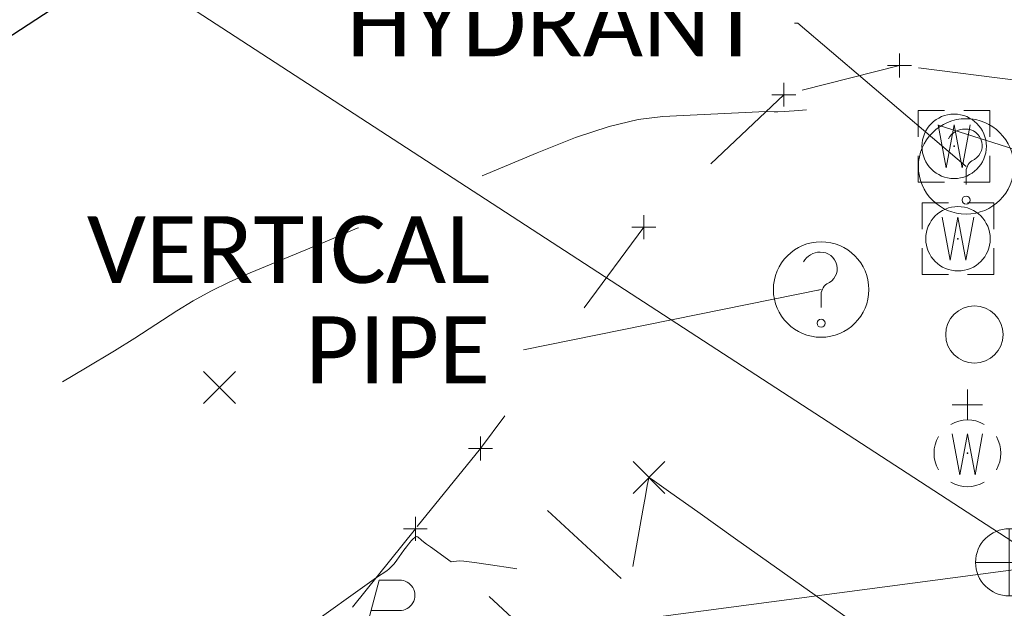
# Model space of a CAD drawing. Extents: x 1926935 to 1928139, y 199322 to 200300.
# Tile 611 of 656: x 1927517 to 1927559, y 199857 to 199881. Entities that reach past the tile are written whole.
import ezdxf

# ---------------------------------------------------------------- set-up
doc = ezdxf.new("R2010")
doc.units = 0
doc.header["$MEASUREMENT"] = 0
for name, pattern in [('DGN Style 3', [19.64306890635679, 14.03076350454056, -5.612305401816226]), ('DGN Style 5', [9.821534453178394, 4.209229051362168, -5.612305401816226]), ('elecex', [0]), ('gateex', [0]), ('ohelecex', [0])]:
    doc.linetypes.add(name, pattern=pattern)
for name, color, linetype, lineweight in [('DT_X_Contour_Major', 132, 'DGN Style 3', 30), ('DT_X_Contour_Minor', 136, 'DGN Style 3', 0), ('DT_X_Terrain_Ground_Line', 92, 'DGN Style 3', 13), ('PV_X_Driveway', 7, 'DGN Style 5', 0), ('PV_X_Walk', 120, 'DGN Style 5', 0), ('RD_X_Gate', 230, 'gateex', 0), ('RD_X_Misc_Items', 1, 'DGN Style 3', 13), ('SV_X_Control_Cells_Found', 7, 'Continuous', 0), ('SV_X_Mon_Cells_Found', 7, 'Continuous', 0), ('SV_X_Random_Point (Construction)', 7, 'Continuous', 0), ('SV_X_Text', 7, 'Continuous', 0), ('UT_X_Electric', 1, 'elecex', 0), ('UT_X_Electric_Cells', 1, 'Continuous', 0), ('UT_X_Overhead_Electric', 1, 'ohelecex', 0), ('UT_X_Water_Cells', 133, 'Continuous', 0), ('UT_X_Water_Cells (Construction)', 133, 'Continuous', 0)]:
    doc.layers.add(name, color=color, linetype=linetype, lineweight=lineweight)
doc.layers.add('SV_X_Shot_Marker (Construction)', color=40, linetype='Continuous', lineweight=0, transparency=0.5)
doc.styles.add('X_Straight-Normal LS 0.50', font='calibril.ttf', dxfattribs={"height": 0.13999972})
doc.styles.add('X_Straight-Normal LS 0.50_0', font='calibril.ttf')
doc.dimstyles.new('X_Dec-1  Masked  Straight', dxfattribs={"dimtxt": 0.13999972, "dimasz": 0.13999972, "dimexe": 0.06999986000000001, "dimexo": 0.06999986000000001, "dimgap": 0.06999986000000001, "dimtad": 1, "dimdec": 1, "dimzin": 3, "dimdsep": 46, "dimtxsty": 'X_Straight-Normal LS 0.50_0', "dimcen": 0, "dimclrd": 7, "dimclre": 7, "dimadec": 1, "dimazin": 2, "dimtfac": 1, "dimtdec": 0, "dimtofl": 0, "dimtmove": 1, "dimatfit": 1, "dimfxl": 1, "dimtolj": 1, "dimtzin": 3, "dimlwd": 0, "dimlwe": 0, "dimarcsym": 0})

# ---------------------------------------------------------------- blocks, each defined once
blk = doc.blocks.new('IPF')
at = {"layer": 'SV_X_Mon_Cells_Found', "color": 7, "linetype": 'Continuous', "lineweight": 0, "flags": 128}
for points in [[(0.1007188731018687, 0.04000000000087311), (0.1183555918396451, 0.04000000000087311)], [(0.1095372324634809, -0.03999999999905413), (0.1095372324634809, 0.04000000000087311)], [(0.1878001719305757, -0.03999999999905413), (0.1878001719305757, 0.04000000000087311), (0.2142552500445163, 0.04000000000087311), (0.2170152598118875, 0.03936523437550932), (0.2208690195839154, 0.03810546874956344), (0.2225267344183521, 0.03684570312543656), (0.224175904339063, 0.03558593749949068), (0.22638049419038, 0.03244140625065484), (0.2280382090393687, 0.02928710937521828), (0.2291405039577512, 0.02424804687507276), (0.2291405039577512, 0.01668945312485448), (0.2285850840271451, 0.01416992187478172), (0.2274827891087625, 0.01039062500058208), (0.2252781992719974, 0.005986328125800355), (0.2230736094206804, 0.004091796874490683), (0.2214244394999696, 0.002832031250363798), (0.2186644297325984, 0.001572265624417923), (0.2142552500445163, 0.0009472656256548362), (0.1878001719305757, 0.0009472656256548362)], [(0.3382677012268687, 0.04000000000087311), (0.3002342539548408, 0.04000000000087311), (0.3002342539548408, -0.03999999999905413)], [(0.3002342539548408, 0.0009472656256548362), (0.3272447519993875, 0.0009472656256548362)], [(0.1007188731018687, -0.03999999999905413), (0.1183555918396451, -0.03999999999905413)], [(0.1574913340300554, -0.02928710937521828), (0.1602427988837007, -0.02928710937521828), (0.1619005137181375, -0.03054687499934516), (0.1635496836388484, -0.03306640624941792), (0.1635496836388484, -0.03622070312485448), (0.1619005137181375, -0.03874023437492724), (0.1602427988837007, -0.03999999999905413), (0.1574913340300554, -0.03999999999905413), (0.1558336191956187, -0.03874023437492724), (0.1541844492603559, -0.03622070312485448), (0.1541844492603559, -0.03306640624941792), (0.1558336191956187, -0.03054687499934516), (0.1574913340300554, -0.02928710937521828)], [(0.2699254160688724, -0.02928710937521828), (0.2726768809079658, -0.02928710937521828), (0.2743345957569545, -0.03054687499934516), (0.2759837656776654, -0.03306640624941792), (0.2759837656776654, -0.03622070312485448), (0.2743345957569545, -0.03874023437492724), (0.2726768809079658, -0.03999999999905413), (0.2699254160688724, -0.03999999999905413), (0.2682677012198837, -0.03874023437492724), (0.2666185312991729, -0.03622070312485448), (0.2666185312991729, -0.03306640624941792), (0.2682677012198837, -0.03054687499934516), (0.2699254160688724, -0.02928710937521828)], [(0.3773948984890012, -0.02928710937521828), (0.3801463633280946, -0.02928710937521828), (0.3818040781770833, -0.03054687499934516), (0.3834532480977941, -0.03306640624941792), (0.3834532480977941, -0.03622070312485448), (0.3818040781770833, -0.03874023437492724), (0.3801463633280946, -0.03999999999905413), (0.3773948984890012, -0.03999999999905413), (0.3757371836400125, -0.03874023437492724), (0.3740880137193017, -0.03622070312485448), (0.3740880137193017, -0.03306640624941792), (0.3757371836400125, -0.03054687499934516), (0.3773948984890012, -0.02928710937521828)]]:
    blk.add_lwpolyline(points, dxfattribs=at)
at = {"layer": 'SV_X_Mon_Cells_Found', "color": 7, "linetype": 'Continuous', "lineweight": 0}
blk.add_circle((1.455191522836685e-11, 0), 0.06, dxfattribs=at)
blk = doc.blocks.new('SVPT_129')
at = {"layer": 'SV_X_Shot_Marker (Construction)', "transparency": 33554495}
for p, q in [((0, 0.0249999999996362), (0, -0.0249999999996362)), ((-0.02499999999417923, 0), (0.02500000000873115, 0))]:
    blk.add_line(p, q, dxfattribs=at)
blk.add_point((0, 0), dxfattribs=at)
blk = doc.blocks.new('SVPT_130')
at = {"layer": 'SV_X_Shot_Marker (Construction)', "transparency": 33554495}
for p, q in [((0, 0.02500000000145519), (0, -0.0249999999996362)), ((-0.02499999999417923, 0), (0.02499999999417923, 0))]:
    blk.add_line(p, q, dxfattribs=at)
blk.add_point((0, 0), dxfattribs=at)
blk = doc.blocks.new('SVPT_131')
at = {"layer": 'SV_X_Shot_Marker (Construction)', "transparency": 33554495}
for p, q in [((0, 0.0249999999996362), (0, -0.0249999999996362)), ((-0.02499999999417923, 0), (0.02500000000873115, 0))]:
    blk.add_line(p, q, dxfattribs=at)
blk.add_point((0, 0), dxfattribs=at)
blk = doc.blocks.new('SVPT_132')
at = {"layer": 'SV_X_Shot_Marker (Construction)', "transparency": 33554495}
for p, q in [((0, 0.0249999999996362), (0, -0.0249999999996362)), ((-0.02499999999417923, 0), (0.02500000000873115, 0))]:
    blk.add_line(p, q, dxfattribs=at)
blk.add_point((0, 0), dxfattribs=at)
blk = doc.blocks.new('SVPT_133')
at = {"layer": 'SV_X_Shot_Marker (Construction)', "transparency": 33554495}
for p, q in [((0, 0.0249999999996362), (0, -0.0249999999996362)), ((-0.02499999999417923, 0), (0.02500000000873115, 0))]:
    blk.add_line(p, q, dxfattribs=at)
blk.add_point((0, 0), dxfattribs=at)
blk = doc.blocks.new('SVPT_134')
at = {"layer": 'SV_X_Shot_Marker (Construction)', "transparency": 33554495}
for p, q in [((0, 0.0249999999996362), (0, -0.0249999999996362)), ((-0.02499999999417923, 0), (0.02500000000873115, 0))]:
    blk.add_line(p, q, dxfattribs=at)
blk.add_point((0, 0), dxfattribs=at)
blk = doc.blocks.new('SVPT_135')
at = {"layer": 'SV_X_Shot_Marker (Construction)', "transparency": 33554495}
for p, q in [((0, 0.0249999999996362), (0, -0.0249999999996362)), ((-0.02499999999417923, 0), (0.02500000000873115, 0))]:
    blk.add_line(p, q, dxfattribs=at)
blk.add_point((0, 0), dxfattribs=at)
blk = doc.blocks.new('WM_1')
at = {"layer": 'UT_X_Water_Cells', "color": 133, "linetype": 'Continuous', "lineweight": 0, "flags": 128}
for points in [[(-0.01999999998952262, 0.0749999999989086), (-0.07499999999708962, 0.0749999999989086), (-0.07499999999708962, 0.02000000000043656)], [(0.07500000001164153, 0.02000000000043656), (0.07500000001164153, 0.0749999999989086), (0.02000000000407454, 0.0749999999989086)], [(-0.03333333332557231, 0.04500000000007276), (-0.01666666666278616, -0.04500000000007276), (1.455191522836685e-11, 0.04500000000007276), (0.01666666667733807, -0.04500000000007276), (0.03333333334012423, 0.04500000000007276)], [(-0.07499999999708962, -0.02000000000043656), (-0.07499999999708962, -0.0750000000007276), (-0.01999999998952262, -0.0750000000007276)], [(0.02000000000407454, -0.0750000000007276), (0.07500000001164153, -0.0750000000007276), (0.07500000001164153, -0.02000000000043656)]]:
    blk.add_lwpolyline(points, dxfattribs=at)
at = {"layer": 'UT_X_Water_Cells', "color": 133, "linetype": 'Continuous', "lineweight": 0}
blk.add_circle((1.455191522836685e-11, 0), 0.0675, dxfattribs=at)
at = {"layer": 'UT_X_Water_Cells (Construction)', "color": 133, "linetype": 'Continuous', "lineweight": 30}
blk.add_point((1.455191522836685e-11, 0), dxfattribs=at)
blk = doc.blocks.new('WM_2')
at = {"layer": 'UT_X_Water_Cells', "color": 133, "linetype": 'Continuous', "lineweight": 0, "flags": 128}
for points in [[(-0.02000000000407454, 0.0749999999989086), (-0.07499999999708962, 0.0749999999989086), (-0.07499999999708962, 0.01999999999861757)], [(0.07499999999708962, 0.01999999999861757), (0.07499999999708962, 0.0749999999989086), (0.02000000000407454, 0.0749999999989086)], [(-0.03333333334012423, 0.04499999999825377), (-0.01666666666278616, -0.04500000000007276), (0, 0.04499999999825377), (0.01666666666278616, -0.04500000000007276), (0.03333333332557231, 0.04499999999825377)], [(-0.07499999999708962, -0.02000000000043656), (-0.07499999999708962, -0.0750000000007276), (-0.02000000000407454, -0.0750000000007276)], [(0.02000000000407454, -0.0750000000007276), (0.07499999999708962, -0.0750000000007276), (0.07499999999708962, -0.02000000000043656)]]:
    blk.add_lwpolyline(points, dxfattribs=at)
at = {"layer": 'UT_X_Water_Cells', "color": 133, "linetype": 'Continuous', "lineweight": 0}
blk.add_circle((0, 0), 0.0675, dxfattribs=at)
at = {"layer": 'UT_X_Water_Cells (Construction)', "color": 133, "linetype": 'Continuous', "lineweight": 30}
blk.add_point((0, 0), dxfattribs=at)
blk = doc.blocks.new('UOBJ')
at = {"layer": 'RD_X_Misc_Items', "color": 7, "linetype": 'Continuous', "lineweight": 0}
blk.add_line((0, -0.03775000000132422), (0, -0.01400000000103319), dxfattribs=at)
for centre, radius in [((0, -1.818989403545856e-12), 0.1), ((0, -0.07058333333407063), 0.008519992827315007)]:
    blk.add_circle(centre, radius, dxfattribs=at)
for centre, radius, start, end in [((-0.003185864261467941, 0.0405694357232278), 0.03769669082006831, 88.32400833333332, 152.5385305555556), ((-0.0006084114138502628, 0.04389571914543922), 0.03438592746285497, 291.9329361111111, 92.45835277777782), ((0.02928072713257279, -0.01190990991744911), 0.02935522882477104, 125.4617916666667, 184.0829111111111)]:
    blk.add_arc(centre, radius, start, end, dxfattribs=at)
blk = doc.blocks.new('PP_16')
at = {"layer": 'UT_X_Electric_Cells', "color": 1, "linetype": 'Continuous', "lineweight": 0}
for p, q in [((0.04283333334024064, 0.1599999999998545), (-0.03749999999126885, -0.1399999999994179)), ((0.04283333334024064, 0.1599999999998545), (0.0853333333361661, 0.1599999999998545)), ((0.02575000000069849, 0.09625000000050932), (0.0853333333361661, 0.09625000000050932))]:
    blk.add_line(p, q, dxfattribs=at)
blk.add_circle((0, 0), 0.065, dxfattribs=at)
at = {"layer": 'UT_X_Electric_Cells', "color": 1, "linetype": 'Continuous', "lineweight": 0, "extrusion": (0, 0, -1)}
blk.add_arc((-0.08595833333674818, 0.1281249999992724), 0.03188112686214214, 88.8766972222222, 271.1233027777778, dxfattribs=at)
blk = doc.blocks.new('X_157')
at = {"layer": 'SV_X_Random_Point (Construction)', "color": 7, "linetype": 'Continuous', "lineweight": 0, "transparency": 33554559}
for p, q in [((-0.03333333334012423, -0.03337500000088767), (0.03333333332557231, 0.03337499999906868)), ((-0.03333333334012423, 0.03337499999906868), (0.03333333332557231, -0.03337500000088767))]:
    blk.add_line(p, q, dxfattribs=at)
blk = doc.blocks.new('WGV_4')
at = {"layer": 'UT_X_Water_Cells', "color": 133, "linetype": 'Continuous', "lineweight": 0}
for p, q in [((0, 0.06999999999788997), (0, 0.1335833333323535)), ((0.0317499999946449, 0.1018333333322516), (-0.03183333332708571, 0.1018333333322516))]:
    blk.add_line(p, q, dxfattribs=at)
at = {"layer": 'UT_X_Water_Cells', "color": 133, "linetype": 'Continuous', "lineweight": 0, "flags": 128}
blk.add_lwpolyline([(-0.03183333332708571, 0.04099999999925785), (-0.01591666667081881, -0.04516666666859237), (0, 0.04099999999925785), (0.01600000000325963, -0.04516666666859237), (0.03183333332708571, 0.04099999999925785)], dxfattribs=at)
at = {"layer": 'UT_X_Water_Cells', "color": 133, "linetype": 'Continuous', "lineweight": 0}
for start, end in [(60.0183611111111, 120.0157416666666), (330.0183611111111, 29.98163888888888), (239.9842583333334, 299.9816388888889)]:
    blk.add_arc((-2.126363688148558e-05, 7.501007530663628e-05), 0.07000065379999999, start, end, dxfattribs=at)
at = {"layer": 'UT_X_Water_Cells', "color": 133, "linetype": 'Continuous', "lineweight": 0, "extrusion": (0, 0, -1)}
blk.add_arc((2.126363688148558e-05, 7.501007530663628e-05), 0.07000065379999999, 330.0183611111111, 29.98163888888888, dxfattribs=at)
at = {"layer": 'UT_X_Water_Cells (Construction)', "color": 133, "linetype": 'Continuous', "lineweight": 30}
blk.add_point((0, -1.818989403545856e-12), dxfattribs=at)
blk = doc.blocks.new('UOBJ_1')
at = {"layer": 'RD_X_Misc_Items', "color": 7, "linetype": 'Continuous', "lineweight": 0}
blk.add_line((1.455191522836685e-11, -0.03774999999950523), (1.455191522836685e-11, -0.0139999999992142), dxfattribs=at)
for centre, radius in [((1.455191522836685e-11, 0), 0.1), ((1.455191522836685e-11, -0.07058333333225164), 0.008519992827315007)]:
    blk.add_circle(centre, radius, dxfattribs=at)
for centre, radius, start, end in [((-0.003185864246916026, 0.0405694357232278), 0.03769669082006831, 88.32400833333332, 152.5385305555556), ((-0.0006084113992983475, 0.0438957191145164), 0.03438592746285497, 291.9329361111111, 92.45835277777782), ((0.02928072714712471, -0.01190990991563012), 0.02935522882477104, 125.4617916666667, 184.0829111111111)]:
    blk.add_arc(centre, radius, start, end, dxfattribs=at)
blk = doc.blocks.new('X_163')
at = {"layer": 'SV_X_Random_Point (Construction)', "color": 7, "linetype": 'Continuous', "lineweight": 0, "transparency": 33554559}
for p, q in [((-0.03333333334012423, -0.03337499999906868), (0.03333333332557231, 0.03337500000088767)), ((-0.03333333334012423, 0.03337500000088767), (0.03333333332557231, -0.03337499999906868))]:
    blk.add_line(p, q, dxfattribs=at)
blk = doc.blocks.new('BM_1')
at = {"layer": 'SV_X_Control_Cells_Found', "color": 52, "linetype": 'Continuous', "lineweight": 0}
for p, q in [((0, 0.07049999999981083), (0, -0.07049999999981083)), ((-0.07050000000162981, 0), (0.0704999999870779, 0))]:
    blk.add_line(p, q, dxfattribs=at)
blk.add_circle((-1.666776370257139e-06, -8.333332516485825e-06), 0.07048500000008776, dxfattribs=at)
blk = doc.blocks.new('*U2117', base_point=(1927600.1255, 199832.7095, 682.6088333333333))
at = {"layer": 'DT_X_Contour_Major', "elevation": 669.9999999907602, "flags": 128}
blk.add_lwpolyline([(1927365.979736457, 200187.3943792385), (1927388.386481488, 200168.9230472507), (1927392.634522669, 200165.4232133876), (1927395.775755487, 200162.8399969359), (1927397.810179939, 200161.1733978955), (1927398.737796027, 200160.4234162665), (1927399.735694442, 200159.6456218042), (1927400.462723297, 200159.0929669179), (1927401.89538605, 200158.0183481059), (1927404.033682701, 200156.4217653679), (1927415.402273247, 200147.9578090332), (1927418.244005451, 200145.8446347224), (1927420.37570707, 200144.2641690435), (1927421.7973781, 200143.2164119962), (1927422.509018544, 200142.7013635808), (1927423.460018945, 200142.0381793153), (1927423.81859214, 200141.7848856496), (1927424.181061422, 200141.5223928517), (1927424.547426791, 200141.2507009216), (1927424.917688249, 200140.9698098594), (1927425.91024692, 200140.208501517), (1927426.64696012, 200139.6651792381), (1927428.112680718, 200138.6061936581), (1927430.307408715, 200137.0315447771), (1927433.231144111, 200134.941232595), (1927441.999781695, 200128.679515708), (1927445.198174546, 200126.3769579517), (1927448.21687491, 200124.165572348), (1927451.055882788, 200122.0453588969), (1927453.715198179, 200120.0163175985), (1927460.567115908, 200114.7271036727), (1927462.913054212, 200112.8854582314), (1927464.81193083, 200111.3274323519), (1927466.263745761, 200110.0530260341), (1927467.268499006, 200109.0622392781), (1927469.351758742, 200106.7983006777), (1927470.24902144, 200105.9005325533), (1927471.378364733, 200104.9051821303), (1927472.73978862, 200103.8122494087), (1927474.333293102, 200102.6217343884), (1927478.892079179, 200099.3169179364), (1927480.524082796, 200098.0582260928), (1927482.001004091, 200096.760762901), (1927483.322843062, 200095.424528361), (1927484.489599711, 200094.0495224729), (1927487.394174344, 200090.3311449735), (1927488.537928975, 200088.8403159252), (1927489.790761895, 200087.1566119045), (1927491.152673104, 200085.2800329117), (1927492.623662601, 200083.2105789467), (1927496.69173898, 200077.4348684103), (1927498.150110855, 200075.4689337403), (1927499.474169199, 200073.9029126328), (1927500.663914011, 200072.7368050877), (1927501.71934529, 200071.970611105), (1927504.354743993, 200070.4606452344), (1927505.336308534, 200069.7806123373), (1927506.304453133, 200068.8729880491), (1927507.259177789, 200067.7377723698), (1927508.200482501, 200066.3749652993), (1927512.561924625, 200059.484152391), (1927518.180979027, 200055.7513249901), (1927519.272811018, 200055.0335271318), (1927520.140140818, 200054.4799167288), (1927520.782968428, 200054.0904937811), (1927521.201293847, 200053.8652582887), (1927522.017492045, 200053.4835469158), (1927522.438806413, 200053.2983803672), (1927523.090600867, 200053.0291642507), (1927523.972875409, 200052.6758985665), (1927525.085630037, 200052.2385833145), (1927530.816271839, 200050.0016631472), (1927531.747745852, 200049.8942459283), (1927531.927888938, 200049.8553855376), (1927532.069115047, 200049.7848403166), (1927532.171424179, 200049.6826102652), (1927532.234816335, 200049.5486953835), (1927532.439840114, 200048.8498279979), (1927541.918618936, 200037.7636102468), (1927543.815975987, 200035.4927187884), (1927545.445713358, 200033.4312805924), (1927546.807831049, 200031.5792956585), (1927547.902329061, 200029.936763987), (1927550.464164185, 200025.8359505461), (1927551.335543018, 200024.4222455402), (1927552.028303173, 200023.2567406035), (1927552.542444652, 200022.3394357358), (1927552.877967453, 200021.6703309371), (1927553.534536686, 200020.2169848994), (1927553.795016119, 200019.6353372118), (1927554.084027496, 200018.9804036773), (1927554.401570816, 200018.2521842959), (1927554.747646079, 200017.4506790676), (1927556.429238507, 200013.5393210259), (1927554.87976846, 200012.5757885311), (1927554.494671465, 200012.3782923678), (1927554.003439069, 200012.1987463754), (1927553.406071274, 200012.0371505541), (1927552.702568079, 200011.8935049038), (1927549.171903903, 200011.2650422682), (1927548.687397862, 200006.758293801), (1927548.586682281, 200005.8546232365), (1927548.492180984, 200005.0750751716), (1927548.403893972, 200004.4196496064), (1927548.321821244, 200003.8883465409), (1927547.953315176, 200001.6985514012), (1927549.056268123, 200000.0180611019), (1927549.276840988, 199999.6786674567), (1927549.465865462, 199999.3806966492), (1927549.623341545, 199999.1241486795), (1927549.749269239, 199998.9090235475), (1927550.0430119, 199998.3905869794), (1927550.388266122, 199997.7597693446), (1927551.203721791, 199996.2561438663), (1927552.489378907, 199993.8797105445), (1927554.245237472, 199990.6304693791), (1927559.554462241, 199980.8020824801), (1927561.370571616, 199977.4392271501), (1927562.836981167, 199974.7219513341), (1927563.953690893, 199972.6502550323), (1927564.720700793, 199971.2241382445), (1927566.299794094, 199968.2819328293), (1927566.97889417, 199967.0402277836), (1927567.831874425, 199965.521766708), (1927568.858734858, 199963.7265496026), (1927570.059475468, 199961.6545764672), (1927573.493290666, 199955.760306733), (1927574.839935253, 199953.3173868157), (1927576.304507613, 199950.4093293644), (1927577.887007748, 199947.0361343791), (1927579.587435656, 199943.1978018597), (1927584.27914711, 199932.342065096), (1927585.848486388, 199928.7190935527), (1927587.03772063, 199925.9919814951), (1927587.846849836, 199924.1607289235), (1927588.275874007, 199923.2253358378), (1927588.913131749, 199921.9254335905), (1927589.118230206, 199921.4044645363), (1927589.255582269, 199920.8164840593), (1927589.325187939, 199920.1614921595), (1927589.327047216, 199919.4394888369), (1927589.241676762, 199917.4247980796), (1927589.215052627, 199916.7607020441), (1927589.199208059, 199916.2794320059), (1927589.19414306, 199915.9809879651), (1927589.19985763, 199915.8653699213), (1927589.251677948, 199915.7524130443), (1927588.709106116, 199915.7025427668), (1927588.44965192, 199915.731319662), (1927587.903820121, 199915.8390233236), (1927587.071610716, 199916.0256537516), (1927585.953023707, 199916.2912109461), (1927582.588288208, 199917.1045991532), (1927581.40184499, 199917.4673613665), (1927580.366066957, 199917.9456068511), (1927579.480954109, 199918.5393356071), (1927578.746506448, 199919.2485476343), (1927575.67063613, 199922.8276647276), (1927575.450289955, 199922.8094746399), (1927575.405371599, 199922.7848109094), (1927575.365050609, 199922.7186154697), (1927575.329326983, 199922.6108883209), (1927575.298200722, 199922.4616294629), (1927575.163672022, 199921.6681808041), (1927573.81154389, 199919.7723620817), (1927573.424847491, 199919.3772063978), (1927572.84424178, 199919.0042330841), (1927572.069726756, 199918.6534421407), (1927571.10130242, 199918.3248335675), (1927566.12953379, 199916.8430857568), (1927564.115973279, 199913.2020947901), (1927563.675573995, 199912.4146350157), (1927563.217330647, 199911.6126803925), (1927562.741243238, 199910.7962309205), (1927562.247311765, 199909.9652865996), (1927559.900662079, 199906.0537251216), (1927560.160917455, 199903.1904833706), (1927560.23590524, 199902.5507458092), (1927560.349330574, 199901.8586367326), (1927560.501193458, 199901.1141561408), (1927560.691493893, 199900.3173040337), (1927561.250211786, 199898.1225363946), (1927561.432978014, 199897.3994640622), (1927561.562238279, 199896.8763227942), (1927561.637992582, 199896.5531125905), (1927561.660240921, 199896.4298334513), (1927561.64822854, 199896.3676638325), (1927561.643747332, 199896.3476521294), (1927561.63931299, 199896.3342442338), (1927561.634925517, 199896.3274401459), (1927561.630584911, 199896.3272398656), (1927561.619072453, 199896.3355108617), (1927561.614638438, 199896.338209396), (1927561.609970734, 199896.3401017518), (1927561.605069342, 199896.3411879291), (1927561.599934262, 199896.3414679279), (1927561.58592913, 199896.3411396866), (1927561.577550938, 199896.3404625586), (1927561.562920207, 199896.3386773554), (1927561.54203694, 199896.335784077), (1927561.514901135, 199896.3317827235), (1927561.434202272, 199896.3196350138), (1927561.151204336, 199896.2954219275), (1927560.362734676, 199896.2318934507), (1927559.068793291, 199896.1290495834), (1927557.269380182, 199895.9868903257), (1927551.796982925, 199895.555378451), (1927549.849428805, 199895.3625971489), (1927548.111064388, 199895.1078871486), (1927546.581889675, 199894.79124845), (1927545.261904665, 199894.4126810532), (1927542.020864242, 199893.3205963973), (1927540.81961597, 199892.8913980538), (1927539.64665147, 199892.4228665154), (1927538.501970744, 199891.9150017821), (1927537.385573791, 199891.3678038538), (1927534.446226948, 199889.8561651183), (1927533.317450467, 199889.2918389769), (1927532.135631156, 199888.7325896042), (1927530.900769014, 199888.1784170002), (1927529.612864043, 199887.629321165), (1927526.107727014, 199886.1718346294), (1927524.631864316, 199885.4811859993), (1927522.833128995, 199884.5023550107), (1927520.711521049, 199883.2353416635), (1927518.267040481, 199881.6801459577), (1927511.317928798, 199877.1487142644), (1927508.999891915, 199875.6349575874), (1927507.257615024, 199874.4922613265), (1927506.091098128, 199873.7206254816), (1927505.500341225, 199873.3200500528), (1927504.692669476, 199872.7465961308), (1927504.417621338, 199872.5506962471), (1927504.198230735, 199872.3930870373), (1927504.034497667, 199872.2737685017), (1927503.926422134, 199872.1927406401), (1927503.712430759, 199872.0277205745), (1927503.634043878, 199871.9656369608), (1927503.559376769, 199871.9031511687), (1927503.48842943, 199871.8402631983), (1927503.421201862, 199871.7769730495), (1927503.246888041, 199871.6076630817), (1927503.018076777, 199871.4122266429), (1927502.46237835, 199870.9528998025), (1927501.579792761, 199870.2296825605), (1927500.370320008, 199869.242574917), (1927496.709209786, 199866.2584339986), (1927495.34467082, 199865.1174161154), (1927493.996886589, 199863.9324681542), (1927492.665857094, 199862.7035901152), (1927491.351582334, 199861.4307819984), (1927487.869189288, 199857.978053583), (1927486.561793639, 199856.6776837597), (1927485.251401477, 199855.3661206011), (1927483.938012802, 199854.0433641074), (1927482.621627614, 199852.7094142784), (1927476.471504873, 199846.4581972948)], dxfattribs=at)
at = {"layer": 'DT_X_Contour_Minor', "flags": 128}
for points, elevation in [([(1927432.047755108, 200140.6467953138), (1927445.210589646, 200131.2471659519), (1927448.06428782, 200129.1870270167), (1927450.984167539, 200127.0350227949), (1927453.970228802, 200124.7911532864), (1927457.022471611, 200122.4554184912), (1927465.250027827, 200116.1043053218), (1927467.994814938, 200113.9713128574), (1927470.058509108, 200112.335670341), (1927471.441110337, 200111.1973777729), (1927472.142618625, 200110.5564351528), (1927473.105183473, 200109.510388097), (1927473.689219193, 200108.9727310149), (1927474.719402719, 200108.1442950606), (1927476.19573405, 200107.025080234), (1927478.118213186, 200105.6150865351), (1927483.839687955, 200101.467398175), (1927485.79987698, 200100.0004004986), (1927487.389337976, 200098.7101737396), (1927488.608070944, 200097.5967178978), (1927489.456075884, 200096.6600329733), (1927491.223118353, 200094.3979010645), (1927491.918939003, 200093.4909323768), (1927492.6811191, 200092.4666252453), (1927493.509658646, 200091.3249796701), (1927494.404557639, 200090.0659956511), (1927496.879434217, 200086.5522536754), (1927497.949811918, 200085.2513076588), (1927499.304787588, 200083.9837760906), (1927500.944361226, 200082.7496589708), (1927502.868532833, 200081.5489562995), (1927508.379121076, 200078.3916351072), (1927510.381641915, 200077.0485635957), (1927512.25626325, 200075.3873399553), (1927514.00298508, 200073.4079641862), (1927515.621807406, 200071.1104362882), (1927519.76813427, 200064.5594923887), (1927521.17771788, 200062.3640196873), (1927522.296723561, 200060.6908095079), (1927523.125151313, 200059.5398618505), (1927523.663001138, 200058.9111767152), (1927524.709830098, 200057.9310330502), (1927525.291771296, 200057.581925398), (1927526.252473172, 200057.2697101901), (1927527.591935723, 200056.9943874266), (1927529.31015895, 200056.7559571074), (1927534.397101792, 200056.1693328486), (1927536.13643106, 200055.7376363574), (1927537.539211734, 200054.882515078), (1927538.605443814, 200053.6039690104), (1927539.3351273, 200051.9019981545), (1927541.955036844, 200042.9714763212), (1927547.783357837, 200036.1547716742), (1927548.950006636, 200034.7584436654), (1927549.952101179, 200033.4909044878), (1927550.789641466, 200032.3521541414), (1927551.462627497, 200031.3421926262), (1927553.037851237, 200028.8206803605), (1927553.625087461, 200027.8375509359), (1927554.205378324, 200026.7792968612), (1927554.778723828, 200025.6459181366), (1927555.345123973, 200024.4374147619), (1927556.846263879, 200021.114572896), (1927557.441808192, 200019.7847290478), (1927558.102586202, 200018.2873289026), (1927558.828597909, 200016.6223724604), (1927559.619843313, 200014.7898597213), (1927563.464533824, 200005.8471689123), (1927559.921919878, 200003.6442068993), (1927559.237078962, 200003.2274845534), (1927558.700819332, 200002.9214440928), (1927558.313140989, 200002.7260855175), (1927558.074043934, 200002.6414088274), (1927557.304947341, 200002.5045086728), (1927557.109646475, 200000.6878711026), (1927557.098030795, 200000.2118940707), (1927557.146884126, 199999.5625219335), (1927557.256206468, 199998.7397546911), (1927557.425997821, 199997.7435923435), (1927557.959400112, 199994.8559659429), (1927558.200466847, 199993.6767801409), (1927558.523615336, 199992.3049425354), (1927558.928845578, 199990.7404531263), (1927559.416157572, 199988.9833119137), (1927561.881804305, 199980.3337987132), (1927564.359714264, 199975.7467151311), (1927564.839698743, 199974.8579873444), (1927565.217690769, 199974.1576969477), (1927565.493690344, 199973.6458439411), (1927565.667697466, 199973.3224283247), (1927565.99572652, 199972.7112365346), (1927566.328191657, 199972.1247592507), (1927567.079565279, 199970.8237212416), (1927568.249847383, 199968.8081225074), (1927569.839037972, 199966.0779630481), (1927574.635424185, 199957.8447901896), (1927576.352969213, 199954.8107143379), (1927577.908314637, 199951.8833664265), (1927579.301460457, 199949.0627464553), (1927580.532406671, 199946.3488544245), (1927583.598663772, 199939.2541129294), (1927584.719081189, 199936.6929937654), (1927585.780640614, 199934.3306923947), (1927586.783342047, 199932.1672088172), (1927587.727185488, 199930.2025430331), (1927590.165624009, 199925.2285246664), (1927590.962828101, 199923.5277849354), (1927591.525611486, 199922.1560795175), (1927591.853974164, 199921.1134084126), (1927591.947916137, 199920.3997716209), (1927591.885867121, 199918.9354525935), (1927591.912705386, 199918.3520914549), (1927592.039756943, 199917.7002473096), (1927592.267021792, 199916.9799201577), (1927592.594499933, 199916.191109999), (1927594.356562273, 199912.350202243), (1927590.267017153, 199911.9743133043), (1927589.52077399, 199911.6827817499), (1927589.034706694, 199910.9692823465), (1927588.808815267, 199909.8338150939), (1927588.843099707, 199908.2763799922), (1927589.610170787, 199900.0237578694), (1927589.392698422, 199899.9889185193), (1927589.344294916, 199899.9743355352), (1927589.292286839, 199899.945517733), (1927589.236674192, 199899.9024651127), (1927589.177456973, 199899.8451776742), (1927588.892699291, 199899.5446217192), (1927585.43636149, 199898.7495794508), (1927584.656131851, 199898.6133544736), (1927583.796730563, 199898.5454119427), (1927582.858157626, 199898.5457518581), (1927581.84041304, 199898.6143742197), (1927576.906204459, 199899.0939376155), (1927574.28163374, 199894.7413231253), (1927573.745679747, 199893.8306096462), (1927573.262633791, 199892.9638754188), (1927572.832495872, 199892.1411204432), (1927572.45526599, 199891.3623447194), (1927570.818311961, 199887.8306762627), (1927566.877405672, 199879.7169955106), (1927566.131630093, 199878.1586884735), (1927565.583263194, 199876.9610591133), (1927565.232304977, 199876.1241074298), (1927565.078755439, 199875.6478334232), (1927564.822811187, 199874.266802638), (1927564.228363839, 199874.2396440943), (1927564.095328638, 199874.2384772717), (1927563.950986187, 199874.2466161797), (1927563.795336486, 199874.2640608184), (1927563.628379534, 199874.2908111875), (1927563.168084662, 199874.3745531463), (1927562.998964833, 199874.4148670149), (1927562.8368265, 199874.4730021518), (1927562.681669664, 199874.5489585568), (1927562.533494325, 199874.6427362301), (1927562.147668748, 199874.9165717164), (1927561.857461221, 199875.0583055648), (1927561.276207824, 199875.2781304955), (1927560.403908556, 199875.5760465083), (1927559.240563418, 199875.9520536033), (1927555.750248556, 199877.058860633), (1927554.528314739, 199877.416743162), (1927553.480249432, 199877.6602854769), (1927552.606052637, 199877.7894875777), (1927551.905724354, 199877.8043494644), (1927550.270006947, 199877.6915275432), (1927549.723978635, 199877.6547093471), (1927549.312681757, 199877.6288711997), (1927549.036116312, 199877.6140131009), (1927548.894282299, 199877.6101350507), (1927548.546763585, 199877.6176575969), (1927544.220487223, 199877.4134111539), (1927543.196330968, 199877.2855939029), (1927541.977980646, 199876.9896763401), (1927540.565436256, 199876.5256584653), (1927538.958697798, 199875.8935402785), (1927534.415136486, 199873.9837580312), (1927532.815043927, 199873.3116886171), (1927531.422437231, 199872.7278170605), (1927530.2373164, 199872.2321433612), (1927529.259681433, 199871.8246675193), (1927526.929302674, 199870.8556624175), (1927526.082109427, 199870.4838857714), (1927525.288313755, 199870.0953096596), (1927524.547915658, 199869.6899340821), (1927523.860915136, 199869.2677590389), (1927522.100110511, 199868.1195596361), (1927521.253953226, 199867.5896962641), (1927520.036084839, 199866.8612557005), (1927518.446505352, 199865.9342379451), (1927516.485214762, 199864.808642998), (1927510.759491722, 199861.5422868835), (1927508.803149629, 199860.4230595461), (1927507.228415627, 199859.5151446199), (1927506.03528972, 199858.8185421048), (1927505.223771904, 199858.3332520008), (1927503.568535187, 199857.3208949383), (1927502.978294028, 199856.9479876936), (1927502.448998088, 199856.5885337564), (1927501.980647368, 199856.2425331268), (1927501.573241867, 199855.9099858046), (1927500.568087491, 199855.0411306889), (1927499.958194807, 199854.4713573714), (1927498.882382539, 199853.4136787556), (1927497.340650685, 199851.8680948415), (1927495.332999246, 199849.8346056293), (1927484.8768135, 199839.2065436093)], 670.9999999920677), ([(1927480.563421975, 200109.5796401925), (1927489.934320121, 200102.7863628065), (1927491.720871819, 200101.4748473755), (1927493.064427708, 200100.4517056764), (1927493.964987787, 200099.7169377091), (1927494.422552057, 200099.2705434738), (1927495.052062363, 200098.4646571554), (1927495.299949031, 200098.1415488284), (1927495.571476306, 200097.7766385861), (1927495.866644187, 200097.3699264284), (1927496.185452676, 200096.9214123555), (1927497.067129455, 200095.6696389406), (1927497.749512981, 200095.0336815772), (1927499.135405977, 200094.0646395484), (1927501.224808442, 200092.7625128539), (1927504.017720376, 200091.127301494), (1927512.40349816, 200086.32262498), (1927515.216627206, 200084.6488520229), (1927517.36668101, 200083.2310405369), (1927518.85365957, 200082.0691905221), (1927519.677562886, 200081.1633019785), (1927520.990538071, 200079.0888811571), (1927521.726268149, 200078.1227251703), (1927522.948726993, 200076.7800728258), (1927524.657914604, 200075.0609241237), (1927526.853830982, 200072.9652790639), (1927533.358579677, 200066.8748970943), (1927535.606210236, 200064.863429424), (1927537.470540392, 200063.39681289), (1927538.951570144, 200062.4750474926), (1927540.049299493, 200062.0981332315), (1927542.465510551, 200061.8194967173), (1927543.393190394, 200061.2683679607), (1927544.364071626, 200059.8239590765), (1927545.37815425, 200057.4862700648), (1927546.435438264, 200054.2553009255), (1927551.470233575, 200037.0931246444), (1927553.648096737, 200034.5459331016), (1927554.084037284, 200034.0241685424), (1927554.458489, 200033.5505283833), (1927554.771451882, 200033.1250126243), (1927555.022925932, 200032.7476212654), (1927555.611538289, 200031.805410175), (1927555.914631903, 200031.2528563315), (1927556.382453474, 200030.301853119), (1927557.015003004, 200028.9524005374), (1927557.812280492, 200027.2044985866), (1927560.157991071, 200022.0121608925), (1927561.025043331, 200020.081953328), (1927561.866917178, 200018.185583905), (1927562.68361261, 200016.3230526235), (1927563.475129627, 200014.4943594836), (1927565.552270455, 200009.6629619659), (1927566.25508038, 200008.0270770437), (1927567.20399292, 200005.8106420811), (1927567.450095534, 200005.2300920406), (1927567.903388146, 200004.1509963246), (1927568.173630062, 200003.5558198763), (1927568.644386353, 200002.5796123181), (1927569.31565702, 200001.2223736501), (1927570.187442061, 199999.4841038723), (1927574.723639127, 199990.483105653), (1927574.053407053, 199990.1741425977), (1927573.847788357, 199990.0072679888), (1927573.518174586, 199989.6390569), (1927573.06456574, 199989.0695093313), (1927572.486961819, 199988.2986252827), (1927570.781357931, 199985.9744858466), (1927570.21639223, 199985.2056030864), (1927569.800698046, 199984.6420593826), (1927569.534275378, 199984.2838547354), (1927569.417124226, 199984.1309891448), (1927569.218719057, 199983.8967408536), (1927571.630239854, 199974.0283618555), (1927572.095554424, 199972.0706204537), (1927572.457989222, 199970.4267015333), (1927572.717544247, 199969.0966050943), (1927572.874219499, 199968.0803311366), (1927573.365317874, 199964.0699717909), (1927578.287338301, 199955.6211431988), (1927579.27775476, 199953.8807184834), (1927580.13956681, 199952.2803708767), (1927580.872774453, 199950.8201003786), (1927581.477377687, 199949.4999069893), (1927582.918180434, 199946.1661607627), (1927583.58967599, 199944.6668939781), (1927584.523560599, 199942.6694032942), (1927585.719834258, 199940.1736887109), (1927587.178496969, 199937.1797502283), (1927591.418116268, 199928.5316157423), (1927592.807425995, 199925.6511053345), (1927593.795640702, 199923.4956749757), (1927594.38276039, 199922.0653246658), (1927594.568785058, 199921.3600544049), (1927594.530057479, 199920.4461071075), (1927594.602097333, 199919.9614876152), (1927594.84726258, 199919.1930896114), (1927595.265553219, 199918.1409130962), (1927595.856969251, 199916.8049580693), (1927597.664912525, 199912.8640399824), (1927598.263973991, 199911.56296514), (1927598.705200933, 199910.615429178), (1927598.988593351, 199910.0214320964), (1927599.114151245, 199909.7809738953), (1927599.238526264, 199909.6111371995), (1927599.283687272, 199909.543423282), (1927599.32588903, 199909.4676590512), (1927599.36513154, 199909.3838445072), (1927599.401414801, 199909.2919796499), (1927599.563831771, 199908.8444929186), (1927599.113200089, 199898.0008662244), (1927599.054702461, 199895.8510659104), (1927599.072337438, 199894.0489335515), (1927599.16610502, 199892.5944691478), (1927599.336005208, 199891.4876726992), (1927599.890582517, 199888.9997727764), (1927600.108788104, 199888.1033472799), (1927600.347471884, 199887.2799957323), (1927600.606633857, 199886.5297181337), (1927600.886274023, 199885.8525144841), (1927601.65928539, 199884.1440700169), (1927601.941183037, 199883.5056405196), (1927602.207117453, 199882.8716853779), (1927602.457088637, 199882.2422045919), (1927602.691096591, 199881.6171981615), (1927603.745886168, 199878.7109416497), (1927603.518547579, 199878.4670538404), (1927603.453458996, 199878.4129171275), (1927603.355624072, 199878.3550303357), (1927603.225042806, 199878.2933934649), (1927603.0617152, 199878.2280065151), (1927602.22311157, 199877.9141172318), (1927598.503071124, 199878.5402984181), (1927597.640280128, 199878.6915148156), (1927596.646210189, 199878.8768006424), (1927595.520861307, 199879.0961558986), (1927594.264233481, 199879.3495805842), (1927588.09365276, 199880.611724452), (1927585.391756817, 199874.2157522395), (1927584.850573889, 199872.963330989), (1927584.38498051, 199871.9471981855), (1927583.994976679, 199871.1673538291), (1927583.680562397, 199870.6237979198), (1927582.389671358, 199868.6385433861), (1927580.952663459, 199862.2781390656), (1927580.669148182, 199861.0034886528), (1927580.434462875, 199859.9054249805), (1927580.248607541, 199858.9839480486), (1927580.11158218, 199858.2390578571), (1927579.811287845, 199856.4881330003), (1927579.730696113, 199855.8825660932), (1927579.71414167, 199855.3790590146), (1927579.761624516, 199854.9776117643), (1927579.87314465, 199854.6782243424), (1927580.255914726, 199854.0159376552), (1927580.21430762, 199853.765779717), (1927579.802408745, 199853.5120209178), (1927579.020218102, 199853.2546612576), (1927577.86773569, 199852.9937007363), (1927571.625470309, 199851.7674829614), (1927569.232338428, 199851.924503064), (1927568.694296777, 199851.9637777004), (1927568.105799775, 199852.0143072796), (1927567.466847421, 199852.0760918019), (1927566.777439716, 199852.1491312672), (1927564.871745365, 199852.3589097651), (1927564.111670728, 199852.4484240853), (1927563.260717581, 199852.5596331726), (1927562.318885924, 199852.6925370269), (1927561.286175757, 199852.8471356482), (1927558.41111063, 199853.2883249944), (1927557.457786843, 199853.4348991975), (1927556.754114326, 199853.543729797), (1927556.300093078, 199853.6148167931), (1927556.0957231, 199853.6481601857), (1927555.883604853, 199853.6867510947), (1927555.587558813, 199853.8601304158), (1927554.858509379, 199854.3513251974), (1927553.696456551, 199855.1603354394), (1927552.101400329, 199856.2871611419), (1927547.27057921, 199859.7157836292), (1927545.685416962, 199860.840815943), (1927544.553046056, 199861.6444460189), (1927543.873466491, 199862.1266738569), (1927543.646678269, 199862.287499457), (1927543.645631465, 199862.2878314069), (1927543.645264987, 199862.2879387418), (1927543.644950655, 199862.2880117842), (1927543.644688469, 199862.2880505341), (1927543.644478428, 199862.2880549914), (1927543.64398785, 199862.2880211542), (1927543.643794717, 199862.2880107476), (1927543.643583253, 199862.2880049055), (1927543.643353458, 199862.2880036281), (1927543.643105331, 199862.2880069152), (1927543.642419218, 199862.2880217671), (1927543.642025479, 199862.2879690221), (1927543.641358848, 199862.2877996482), (1927543.640419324, 199862.2875136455), (1927543.639206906, 199862.2871110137), (1927543.635609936, 199862.285881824), (1927543.619346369, 199862.2000157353), (1927543.573253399, 199861.9433393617), (1927543.497331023, 199861.5158527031), (1927543.391579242, 199860.9175557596), (1927542.828468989, 199857.7269460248), (1927537.935601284, 199858.4798566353), (1927537.009194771, 199858.6199985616), (1927536.326918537, 199858.7177483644), (1927535.88877258, 199858.7731060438), (1927535.694756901, 199858.7860715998), (1927535.358987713, 199858.7476625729), (1927534.493232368, 199859.3731732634), (1927534.327449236, 199859.4935646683), (1927534.201137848, 199859.5866628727), (1927534.114298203, 199859.6524678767), (1927534.0669303, 199859.6909796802), (1927533.993244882, 199859.757286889), (1927533.967456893, 199859.7788390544), (1927533.945356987, 199859.7937651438), (1927533.926945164, 199859.8020651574), (1927533.912221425, 199859.803739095), (1927533.877875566, 199859.7993681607), (1927533.861931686, 199859.7934025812), (1927533.839859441, 199859.7787840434), (1927533.811658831, 199859.7555125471), (1927533.777329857, 199859.7235880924), (1927533.677614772, 199859.6269189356), (1927533.630793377, 199859.5753842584), (1927533.565115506, 199859.4932820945), (1927533.48058116, 199859.3806124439), (1927533.377190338, 199859.2373753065), (1927533.076339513, 199858.814652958), (1927532.965819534, 199858.6684294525), (1927532.859897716, 199858.5468006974), (1927532.758574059, 199858.4497666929), (1927532.661848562, 199858.3773274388), (1927532.221191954, 199858.0966653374), (1927525.033341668, 199852.9429391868), (1927523.53073275, 199851.8846006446), (1927522.103413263, 199850.9183247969), (1927520.751383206, 199850.0441116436), (1927519.474642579, 199849.2619611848), (1927516.170386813, 199847.2989768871), (1927515.070586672, 199846.6513173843), (1927514.24937807, 199846.1805770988), (1927513.706761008, 199845.8867560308), (1927513.442735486, 199845.7698541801), (1927513.110122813, 199845.6940082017), (1927512.681209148, 199845.3890621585), (1927511.643927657, 199844.5311085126), (1927509.998278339, 199843.120147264), (1927507.744261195, 199841.1561784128), (1927500.922391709, 199835.1815846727), (1927498.674788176, 199833.2127519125), (1927497.048379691, 199831.7871989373), (1927496.043166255, 199830.904925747), (1927495.659147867, 199830.5659323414), (1927495.463358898, 199830.3863229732), (1927495.397675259, 199830.3254313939), (1927495.347466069, 199830.277463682), (1927495.312731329, 199830.2424198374), (1927495.293471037, 199830.2202998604), (1927495.26274286, 199830.1785450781), (1927495.25227067, 199830.1648655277), (1927495.243900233, 199830.1551429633), (1927495.23763155, 199830.1493773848), (1927495.233464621, 199830.1475687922), (1927495.225155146, 199830.14802186), (1927495.221154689, 199830.1487111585), (1927495.215385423, 199830.1504392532), (1927495.207847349, 199830.1532061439), (1927495.198540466, 199830.1570118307), (1927495.150981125, 199830.1771955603)], 671.9999999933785)]:
    blk.add_lwpolyline(points, dxfattribs=dict(at, elevation=elevation))

msp = doc.modelspace()

# ---------------------------------------------------------------- linework, layer by layer
at = {"layer": 'PV_X_Driveway'}
msp.add_polyline3d([(1927559.116, 199878.9179000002, 670.9337999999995), (1927554.142, 199879.5489000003, 670.893599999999), (1927549.297, 199878.3269000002, 670.953), (1927543.426, 199872.7767000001, 671.3207999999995), (1927536.587, 199863.4944000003, 671.767400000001), (1927533.855, 199860.1287000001, 671.950599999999), (1927520.09, 199843.0085999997, 672.3667999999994), (1927519.466, 199841.5172000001, 672.4824999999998), (1927520.725, 199841.2350999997, 672.5447000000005), (1927528.38, 199834.2272999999, 673.068), (1927534.71, 199829.1504000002, 673.3297000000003), (1927533.719, 199827.3705, 673.3799000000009), (1927519.492, 199810.7660999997, 673.747400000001), (1927507.866, 199797.0602999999, 673.7812000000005), (1927505.858, 199794.6997000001, 673.917), (1927527.104, 199771.8734000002, 676.2007000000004), (1927516.079, 199760.8877999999, 676.7277999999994), (1927519.779, 199755.5344000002, 676.9327999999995)], dxfattribs=at)
at = {"layer": 'PV_X_Walk', "extrusion": (-0.02009461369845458, 0.01856850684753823, 0.9996256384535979), "elevation": -34350.42052494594, "flags": 128}
msp.add_lwpolyline([(-1454945.21807924, 1279596.990328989), (-1454945.21807924, 1279569.311482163)], dxfattribs=at)
at = {"layer": 'PV_X_Walk', "extrusion": (-0.01781504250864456, 0.01635867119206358, 0.9997074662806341), "elevation": -30397.89740207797, "flags": 128}
msp.add_lwpolyline([(-1450915.047290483, 1284260.422161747), (-1450915.047290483, 1284232.369204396)], dxfattribs=at)
at = {"layer": 'RD_X_Gate', "extrusion": (-0.04864792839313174, 0.0411490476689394, 0.99796800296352), "elevation": -84875.45500564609, "flags": 128}
msp.add_lwpolyline([(-1397388.544896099, 1339914.868807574), (-1397388.544896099, 1339890.857973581)], dxfattribs=at)
at = {"layer": 'UT_X_Electric', "extrusion": (0.01553911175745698, 0.002055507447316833, 0.9998771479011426), "elevation": 31035.11095789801, "flags": 128}
msp.add_lwpolyline([(1927317.218455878, 199795.2364772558), (1927288.301842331, 199791.4118691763)], dxfattribs=at)
at = {"layer": 'UT_X_Overhead_Electric'}
msp.add_polyline3d([(1926982.985, 200250.6182999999, 626.222900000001), (1927158.603, 200133.6787000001, 640.179), (1927270.745, 200057.7184000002, 658.7527000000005), (1927336.375, 200012.8562000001, 661.0797999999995), (1927475.166, 199914.0182999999, 666.8387999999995), (1927560.391, 199858.6072999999, 671.8062999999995), (1927685.329, 199707.3482999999, 675.107599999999)], dxfattribs=at)

# ---------------------------------------------------------------- block references
at = {"layer": 'DT_X_Terrain_Ground_Line'}
msp.add_blockref('*U2117', (1927600.1255, 199832.7095, 682.6088333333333), dxfattribs=at)
at = {"layer": 'RD_X_Misc_Items', "color": 7, "linetype": 'Continuous', "lineweight": 0, "xscale": 20, "yscale": 20, "zscale": 20}
for name, p in [('UOBJ', (1927556.932, 199875.3207000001, 671.2477000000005)), ('UOBJ_1', (1927550.856, 199870.1595999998, 671.6322000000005))]:
    msp.add_blockref(name, p, dxfattribs=at)
at = {"layer": 'SV_X_Control_Cells_Found', "color": 52, "linetype": 'Continuous', "lineweight": 0, "xscale": 20, "yscale": 20, "zscale": 20}
msp.add_blockref('BM_1', (1927558.736, 199858.7262999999, 674.245599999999), dxfattribs=at)
at = {"layer": 'SV_X_Mon_Cells_Found', "color": 7, "linetype": 'Continuous', "lineweight": 0, "xscale": 20, "yscale": 20, "zscale": 20}
msp.add_blockref('IPF', (1927557.278, 199868.273, 671.6072000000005), dxfattribs=at)
at = {"layer": 'SV_X_Random_Point (Construction)', "color": 7, "linetype": 'Continuous', "lineweight": 0, "transparency": 33554559, "xscale": 20, "yscale": 20, "zscale": 20}
for name, p in [('X_163', (1927525.646, 199866.0505999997, 671.2727999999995)), ('X_157', (1927543.642, 199862.2834000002, 672.0002999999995))]:
    msp.add_blockref(name, p, dxfattribs=at)
at = {"layer": 'SV_X_Shot_Marker (Construction)', "transparency": 33554495, "xscale": 20, "yscale": 20, "zscale": 20}
for name, p in [('SVPT_129', (1927554.142, 199879.5489000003, 670.893599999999)), ('SVPT_130', (1927549.297, 199878.3269000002, 670.953)), ('SVPT_131', (1927543.426, 199872.7767000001, 671.3207999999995)), ('SVPT_132', (1927536.587, 199863.4944000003, 671.767400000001)), ('SVPT_133', (1927536.587, 199863.4944000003, 671.767400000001)), ('SVPT_134', (1927533.855, 199860.1287000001, 671.950599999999)), ('SVPT_135', (1927533.855, 199860.1287000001, 671.950599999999))]:
    msp.add_blockref(name, p, dxfattribs=at)
at = {"layer": 'UT_X_Electric_Cells', "color": 1, "linetype": 'Continuous', "lineweight": 0, "xscale": 20, "yscale": 20, "zscale": 20}
msp.add_blockref('PP_16', (1927531.478, 199854.7827000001, 672.2635), dxfattribs=at)
at = {"layer": 'UT_X_Water_Cells', "color": 133, "linetype": 'Continuous', "lineweight": 0, "xscale": 20, "yscale": 20, "zscale": 20}
for name, p in [('WM_2', (1927556.43, 199876.1625, 671.4737999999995)), ('WM_1', (1927556.592, 199872.2905, 671.245099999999)), ('WGV_4', (1927556.987, 199863.2957000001, 671.958099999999))]:
    msp.add_blockref(name, p, dxfattribs=at)

# ---------------------------------------------------------------- texts
at = {"layer": 'SV_X_Text', "char_height": 2.7999944, "attachment_point": 6, "style": 'X_Straight-Normal LS 0.50'}
for s, insert, line_spacing_factor in [('YARD\\PHYDRANT', (1927548.337058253, 199883.4376913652, 671.2477000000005), 0.8999999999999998), ('VERTICAL\\PPIPE', (1927536.981043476, 199869.7340582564, 671.6322000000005), 0.8999999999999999)]:
    msp.add_mtext(s, dxfattribs=dict(at, insert=insert, line_spacing_factor=line_spacing_factor))

# ---------------------------------------------------------------- leaders
at = {"layer": 'SV_X_Text', "color": 7, "linetype": 'Continuous', "lineweight": 0, "annotation_type": 0, "has_hookline": 1, "hookline_direction": 1}
for points, text_width in [([(1927556.932, 199875.3207000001, 671.2477000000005), (1927549.877055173, 199881.3311228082, 671.2477000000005), (1927549.737055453, 199881.3311228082, 671.2477000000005)], 16.81504330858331), ([(1927550.856, 199870.1595999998, 671.6322000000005), (1927538.381040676, 199867.6274896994, 671.6322000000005)], 16.72242810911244)]:
    msp.add_leader(points, dimstyle='X_Dec-1  Masked  Straight', override={"dimscale": 0, "dimtxt": 0.13999972, "dimasz": 0.13999972, "dimtad": 0}, dxfattribs=dict(at, text_width=text_width))

doc.saveas('drawing.dxf')
